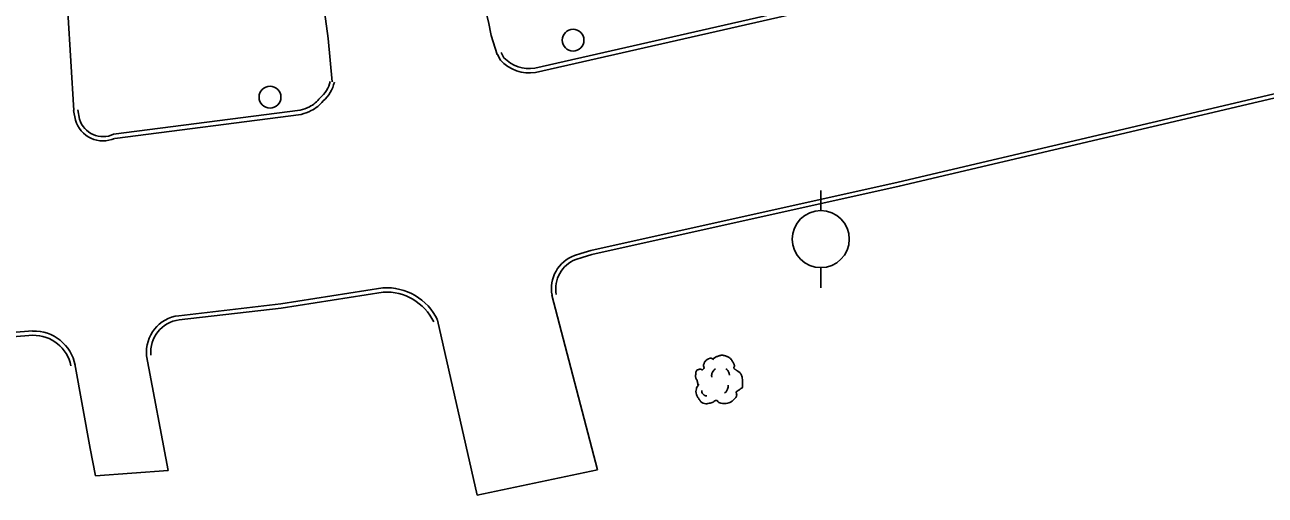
# Model space of a CAD drawing. Extents: x 2145380 to 2156929, y 139568 to 149130.
# Drawn here: x 2149468.3 to 2149642.4, y 143356.7 to 143422.7 of the extents above; entities that cross this region are included whole.
import ezdxf

# ---------------------------------------------------------------- set-up
doc = ezdxf.new("R2010")
doc.units = 0
for name, color, linetype in [('Default', 7, 'Continuous'), ('TOPO_Asphalt', 7, 'Continuous'), ('TOPO_Curb Back', 7, 'Continuous'), ('TOPO_Power Pole', 7, 'Continuous'), ('TOPO_Tree', 7, 'Continuous'), ('TOPO_Water Meter', 7, 'Continuous')]:
    doc.layers.add(name, color=color, linetype=linetype)

# ---------------------------------------------------------------- blocks, each defined once
blk = doc.blocks.new('TREE')
at = {"layer": 'TOPO_Tree'}
for points in [[(-14.07, -0.4), (-14.17, 0.5), (-14.37, 1.38), (-14.6, 2.25), (-14.84, 3.17), (-15.47, 3.96), (-15.66, 4.9), (-15.8, 5.59), (-15.71, 6.31), (-15.66, 7.01), (-15.6, 7.91), (-15.72, 8.8), (-15.13, 9.66), (-14.62, 10.42), (-13.76, 10.49), (-13.02, 10.72), (-12.18, 10.98), (-11.06, 10), (-10.37, 10.72), (-9.4, 11.74), (-10.29, 13.28), (-9.84, 14.42), (-9.56, 15.15), (-9.32, 15.89), (-8.78, 16.54), (-8.18, 17.26), (-7.5, 17.68), (-6.67, 18.13), (-6.14, 18.41), (-5.61, 18.61), (-5.08, 18.66), (-4.55, 18.71), (-4.02, 18.54), (-3.49, 18.13)], [(-3.49, 17.6), (-3.07, 18.27), (-2.58, 18.8), (-1.9, 19.19), (-1.05, 19.68), (-0.19, 19.96), (0.74, 20.24), (1.62, 20.51), (2.51, 20.82), (3.39, 20.77), (4.1, 20.73), (4.8, 20.47), (5.51, 20.24), (6.43, 19.95), (7.32, 19.73), (8.15, 19.19), (9.36, 18.4), (10.02, 17.21), (10.8, 16.01), (11.24, 15.33), (11.58, 14.62), (11.86, 13.89), (12.17, 13.08), (11.37, 12.02), (11.86, 11.25), (12, 11.03), (12.18, 10.86), (12.39, 10.72), (12.91, 10.35), (13.45, 10.02), (13.97, 9.66), (14.7, 9.16), (15.41, 8.68), (16.09, 8.07), (16.7, 7.53), (16.93, 6.73), (17.15, 5.95), (17.59, 4.38), (17.71, 2.77), (17.68, 1.19), (17.65, -0.25), (17.83, -2.22), (16.62, -3.04), (15.47, -3.83), (14.31, -4.58), (13.16, -5.35)], [(-4.21, 5.09), (-4.46, 6.09), (-4.3, 7.21), (-3.84, 8.21), (-3.33, 9.34), (-2.71, 10.27), (-1.64, 10.97)], [(5.89, 11.15), (6.5, 10.68), (6.96, 10.17), (7.36, 9.5), (7.93, 8.56), (8.31, 7.6), (8.46, 6.56)], [(13.16, -5.34), (13.25, -5.81), (13.36, -6.28), (13.45, -6.75), (13.76, -8.52), (12.24, -10.03), (10.8, -11.51), (9.98, -12.34), (9.13, -12.77), (8.15, -13.1), (5.97, -13.83), (3.32, -13.56), (1.27, -13.1), (0.49, -12.92), (-0.06, -11.44), (-0.84, -11.51), (-2.04, -11.61), (-3.28, -12.78), (-4.55, -13.1), (-6.06, -13.47), (-7.77, -14.03), (-9.31, -13.62), (-11.36, -13.09), (-12.84, -11.41), (-14.07, -9.39), (-15.32, -7.35), (-15.61, -5.13), (-15.13, -3.04), (-14.87, -1.89), (-13.91, -0.75), (-13.54, 0.13)], [(-11.38, -4.46), (-11.47, -5.41), (-11.03, -6.32), (-10.09, -7.22), (-9.3, -7.97), (-8.49, -8.26), (-7.7, -8.14)], [(4.79, -6.29), (5.71, -5.66), (6.3, -4.92), (6.81, -3.91), (7.36, -2.81), (7.63, -1.7), (7.54, -0.6)]]:
    blk.add_open_spline(points, degree=3, dxfattribs=at)
blk = doc.blocks.new('POWPOL')
at = {"layer": 'TOPO_Power Pole'}
for p, q in [((0, 10.16), (0, 17.34)), ((0, -10.16), (0, -17.34))]:
    blk.add_line(p, q, dxfattribs=at)
blk.add_circle((0, 0), 10.16, dxfattribs=at)
blk = doc.blocks.new('WTRMTR')
at = {"layer": 'Default'}
blk.add_circle((0, 0), 3.89, dxfattribs=at)

msp = doc.modelspace()

# ---------------------------------------------------------------- linework, layer by layer
at = {"layer": 'TOPO_Asphalt'}
for p, q in [((2149548.69, 143360.3), (2149542.31, 143384.77)), ((2149526.24, 143381.28), (2149531.81, 143356.72)), ((2149488.46, 143360.17), (2149485.42, 143376.29)), ((2149488.46, 143360.17), (2149478.27, 143359.44)), ((2149548.69, 143360.3), (2149531.81, 143356.72))]:
    msp.add_line(p, q, dxfattribs=at)
for points in [[(2149534.63, 143418.55), (2149533.76, 143421.24), (2149533.4, 143423.15), (2149532.34, 143427.38), (2149524.11, 143464.71)], [(2149514.04, 143462.51), (2149514.49, 143460.05), (2149505.74, 143458.61), (2149510.9, 143420.8), (2149511.47, 143414.72)], [(2149475.19, 143410.68), (2149473.95, 143431.51), (2149472.78, 143447.2)], [(2149475.35, 143375.14), (2149477.5, 143363.27), (2149478.27, 143359.44)]]:
    msp.add_lwpolyline(points, dxfattribs=at)
at = {"layer": 'TOPO_Curb Back'}
for points in [[(2149670.57, 143447.07), (2149620.03, 143434.86), (2149539.88, 143416.63)], [(2149670.68, 143446.48), (2149620.17, 143434.28), (2149539.99, 143416.05)], [(2149679.18, 143421.86), (2149648.22, 143414.11), (2149590.91, 143400.65), (2149547.76, 143391.05), (2149546.37, 143390.64), (2149545.47, 143390.37)], [(2149679.29, 143421.27), (2149648.36, 143413.53), (2149591.05, 143400.07), (2149547.91, 143390.47), (2149546.54, 143390.06), (2149545.66, 143389.8)], [(2149535.07, 143417.75), (2149534.65, 143418.55)], [(2149535.56, 143418.1), (2149535.18, 143418.83)], [(2149475.43, 143409.33), (2149475.17, 143410.69)], [(2149476.01, 143409.47), (2149475.76, 143410.8)], [(2149506.99, 143410.73), (2149480.77, 143407.36)], [(2149507.11, 143410.14), (2149480.94, 143406.78)], [(2149518.56, 143385.82), (2149504.24, 143383.58), (2149489.92, 143381.9)], [(2149518.63, 143385.22), (2149504.32, 143382.98), (2149489.99, 143381.31)], [(2149469.42, 143379.76), (2149449.95, 143378.17), (2149435.67, 143377.76)], [(2149469.45, 143379.16), (2149449.99, 143377.57), (2149435.76, 143377.16)]]:
    msp.add_lwpolyline(points, dxfattribs=at)
for centre, radius, start, end in [((2149539.11, 143421.46), 4.88, 223.4741, 279.1307), ((2149539.11, 143421.46), 5.48, 222.5786, 279.3381), ((2149507.05, 143415.72), 4.24, 309.8403, 347.2688), ((2149507.05, 143415.72), 4.84, 310.5865, 347.2645), ((2149505.04, 143417.69), 7.23, 285.6324, 296.4315), ((2149506.14, 143415.31), 4.61, 297.3684, 321.7838), ((2149506.14, 143415.31), 5.21, 297.312, 321.1012), ((2149479.3, 143410.46), 3.43, 196.8149, 295.3733), ((2149505.04, 143417.7), 7.83, 285.3086, 296.463), ((2149479.3, 143410.46), 4.03, 196.3576, 293.9642), ((2149547.22, 143385.69), 4.99, 110.476, 190.5705), ((2149547.22, 143385.69), 4.39, 110.7244, 190.5705), ((2149519.05, 143377.84), 7.99, 25.6815, 93.4848), ((2149519.05, 143377.84), 7.39, 25.6812, 93.27), ((2149490.52, 143376.82), 5.12, 96.6359, 185.8482), ((2149490.52, 143376.82), 4.52, 96.6349, 185.8473), ((2149469.57, 143373.83), 5.93, 11.0169, 91.4295), ((2149469.57, 143373.83), 5.33, 11.0195, 91.2513)]:
    msp.add_arc(centre, radius, start, end, dxfattribs=at)

# ---------------------------------------------------------------- block references
at = {"layer": 'TOPO_Power Pole', "xscale": 0.39370000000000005, "yscale": 0.3937000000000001}
msp.add_blockref('POWPOL', (2149580.03, 143392.65), dxfattribs=at)
at = {"layer": 'TOPO_Tree', "xscale": 0.19685000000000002, "yscale": 0.19685000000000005}
msp.add_blockref('TREE', (2149565.56, 143372.27), dxfattribs=at)
at = {"layer": 'TOPO_Water Meter', "xscale": 0.39370000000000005, "yscale": 0.3937000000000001}
for p in [(2149545.27, 143420.57), (2149502.74, 143412.57)]:
    msp.add_blockref('WTRMTR', p, dxfattribs=at)

doc.saveas('drawing.dxf')
